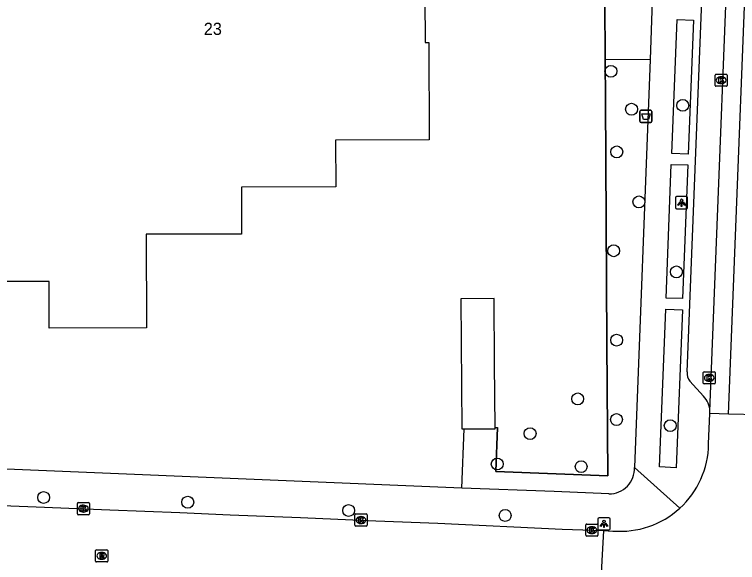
# Model space of a CAD drawing. Extents: x 160732 to 162105, y 387428 to 388479.
# Drawn here: x 161723.1 to 161782.5, y 388003.1 to 388048.2 of the extents above; entities that cross this region are included whole.
import ezdxf

# ---------------------------------------------------------------- set-up
doc = ezdxf.new("R2010")
doc.units = 0
for name, color, linetype in [('IMGEO_Afvalbak', 7, 'Continuous'), ('IMGEO_Boom', 7, 'Continuous'), ('IMGEO_Grasland_overig', 7, 'Continuous'), ('IMGEO_Hek', 7, 'Continuous'), ('IMGEO_Kolk', 7, 'Continuous'), ('IMGEO_Lichtpunt', 7, 'Continuous'), ('IMGEO_Pand', 7, 'Continuous'), ('IMGEO_Pand_nummerreeks', 7, 'Continuous'), ('IMGEO_Rijbaan_lokaal_gesloten', 7, 'Continuous'), ('IMGEO_Rijbaan_lokaal_open', 7, 'Continuous'), ('IMGEO_Rioolput', 7, 'Continuous'), ('IMGEO_Voetpad_open', 7, 'Continuous')]:
    doc.layers.add(name, color=color, linetype=linetype)

msp = doc.modelspace()

# ---------------------------------------------------------------- linework, layer by layer
at = {"layer": 'IMGEO_Afvalbak'}
for p, q in [((161774.481, 388039.39), (161774.481, 388040.19)), ((161774.481, 388040.19), (161774.481, 388039.39)), ((161774.581, 388040.29), (161775.371, 388040.29)), ((161775.371, 388040.29), (161774.581, 388040.29)), ((161775.471, 388040.19), (161775.471, 388039.39)), ((161775.471, 388039.39), (161775.471, 388040.19)), ((161775.371, 388039.29), (161774.581, 388039.29)), ((161774.581, 388039.29), (161775.371, 388039.29))]:
    msp.add_line(p, q, dxfattribs=at)
msp.add_lwpolyline([(161774.624, 388040.004), (161775.328, 388040.004), (161775.179, 388039.534), (161774.773, 388039.534), (161774.624, 388040.004)], dxfattribs=at)
for centre, start, end in [((161774.581, 388040.19), 90, 180), ((161774.581, 388040.19), 90, 180), ((161775.371, 388040.19), 0, 90), ((161775.371, 388040.19), 360, 90), ((161774.581, 388039.39), 180, 270), ((161774.581, 388039.39), 180, 270), ((161775.371, 388039.39), 270, 0), ((161775.371, 388039.39), 270, 0)]:
    msp.add_arc(centre, 0.1, start, end, dxfattribs=at)
at = {"layer": 'IMGEO_Boom'}
for centre in [(161772.096, 388043.498), (161778, 388040.698), (161773.79, 388040.377), (161772.575, 388036.874), (161774.398, 388032.765), (161772.322, 388028.752), (161777.483, 388027.013), (161772.566, 388021.403), (161769.364, 388016.574), (161772.556, 388014.876), (161776.973, 388014.378), (161765.451, 388013.723), (161762.752, 388011.226), (161769.649, 388011.008), (161725.464, 388008.474), (161737.311, 388008.089), (161750.537, 388007.407), (161763.402, 388006.998)]:
    msp.add_circle(centre, 0.489, dxfattribs=at)
at = {"layer": 'IMGEO_Grasland_overig'}
for points in [[(161762.568, 388014.235), (161762.768, 388014.227), (161762.628, 388010.61), (161771.833, 388010.251), (161771.767, 388021.197), (161771.648, 388041.144), (161771.629, 388044.449)], [(161759.843, 388009.253), (161760.031, 388014.109)]]:
    msp.add_lwpolyline(points, dxfattribs=at)
at = {"layer": 'IMGEO_Hek'}
for points in [[(161771.599, 388049.249), (161771.629, 388044.449)], [(161771.629, 388044.449), (161771.648, 388041.144), (161771.767, 388021.197), (161771.833, 388010.251), (161762.628, 388010.61), (161762.768, 388014.227)]]:
    msp.add_lwpolyline(points, dxfattribs=at)
at = {"layer": 'IMGEO_Kolk'}
for p, q in [((161780.656, 388042.338), (161780.656, 388043.19)), ((161780.731, 388043.264), (161781.583, 388043.264)), ((161781.144, 388043.044), (161781.169, 388043.044)), ((161781.657, 388043.19), (161781.657, 388042.338)), ((161781.583, 388042.264), (161780.731, 388042.264)), ((161781.167, 388042.484), (161781.142, 388042.484)), ((161779.677, 388017.883), (161779.677, 388018.735)), ((161779.752, 388018.809), (161780.604, 388018.809)), ((161780.165, 388018.589), (161780.19, 388018.589)), ((161780.678, 388018.735), (161780.678, 388017.883)), ((161780.188, 388018.029), (161780.163, 388018.029)), ((161780.604, 388017.809), (161779.752, 388017.809)), ((161728.236, 388007.134), (161728.236, 388007.986)), ((161728.311, 388008.06), (161729.163, 388008.06)), ((161728.724, 388007.84), (161728.749, 388007.84)), ((161729.237, 388007.986), (161729.237, 388007.134)), ((161728.747, 388007.28), (161728.722, 388007.28)), ((161751.122, 388007.12), (161751.974, 388007.12)), ((161729.163, 388007.06), (161728.311, 388007.06)), ((161751.047, 388006.194), (161751.047, 388007.046)), ((161751.535, 388006.9), (161751.56, 388006.9)), ((161752.048, 388007.046), (161752.048, 388006.194)), ((161751.974, 388006.12), (161751.122, 388006.12)), ((161751.558, 388006.34), (161751.533, 388006.34)), ((161770.028, 388005.366), (161770.028, 388006.218)), ((161770.103, 388006.292), (161770.955, 388006.292)), ((161770.516, 388006.072), (161770.541, 388006.072)), ((161771.029, 388006.218), (161771.029, 388005.366)), ((161770.539, 388005.512), (161770.514, 388005.512)), ((161770.955, 388005.292), (161770.103, 388005.292))]:
    msp.add_line(p, q, dxfattribs=at)
for points in [[(161780.656, 388042.338), (161780.656, 388043.19)], [(161780.731, 388043.264), (161781.583, 388043.264)], [(161780.977, 388042.964), (161781.1, 388042.964), (161781.1, 388042.813), (161781.23, 388042.964), (161781.394, 388042.964), (161781.248, 388042.813), (161781.401, 388042.564), (161781.249, 388042.564), (161781.164, 388042.728), (161781.1, 388042.661), (161781.1, 388042.564), (161780.977, 388042.564), (161780.977, 388042.964)], [(161781.657, 388043.19), (161781.657, 388042.338)], [(161781.583, 388042.264), (161780.731, 388042.264)], [(161779.677, 388017.883), (161779.677, 388018.735)], [(161779.752, 388018.809), (161780.604, 388018.809)], [(161779.998, 388018.509), (161780.121, 388018.509), (161780.121, 388018.358), (161780.251, 388018.509), (161780.415, 388018.509), (161780.269, 388018.358), (161780.422, 388018.109), (161780.27, 388018.109), (161780.185, 388018.273), (161780.121, 388018.206), (161780.121, 388018.109), (161779.998, 388018.109), (161779.998, 388018.509)], [(161780.678, 388018.735), (161780.678, 388017.883)], [(161780.604, 388017.809), (161779.752, 388017.809)], [(161728.236, 388007.134), (161728.236, 388007.986)], [(161728.311, 388008.06), (161729.163, 388008.06)], [(161728.557, 388007.76), (161728.68, 388007.76), (161728.68, 388007.609), (161728.81, 388007.76), (161728.974, 388007.76), (161728.828, 388007.609), (161728.981, 388007.36), (161728.829, 388007.36), (161728.744, 388007.524), (161728.68, 388007.457), (161728.68, 388007.36), (161728.557, 388007.36), (161728.557, 388007.76)], [(161729.237, 388007.986), (161729.237, 388007.134)], [(161751.122, 388007.12), (161751.974, 388007.12)], [(161729.163, 388007.06), (161728.311, 388007.06)], [(161751.047, 388006.194), (161751.047, 388007.046)], [(161751.368, 388006.82), (161751.491, 388006.82), (161751.491, 388006.669), (161751.621, 388006.82), (161751.785, 388006.82), (161751.639, 388006.669), (161751.792, 388006.42), (161751.64, 388006.42), (161751.555, 388006.584), (161751.491, 388006.517), (161751.491, 388006.42), (161751.368, 388006.42), (161751.368, 388006.82)], [(161752.048, 388007.046), (161752.048, 388006.194)], [(161751.974, 388006.12), (161751.122, 388006.12)], [(161770.028, 388005.366), (161770.028, 388006.218)], [(161770.103, 388006.292), (161770.955, 388006.292)], [(161770.349, 388005.992), (161770.472, 388005.992), (161770.472, 388005.841), (161770.602, 388005.992), (161770.766, 388005.992), (161770.62, 388005.841), (161770.773, 388005.592), (161770.621, 388005.592), (161770.536, 388005.756), (161770.472, 388005.689), (161770.472, 388005.592), (161770.349, 388005.592), (161770.349, 388005.992)], [(161771.029, 388006.218), (161771.029, 388005.366)], [(161770.955, 388005.292), (161770.103, 388005.292)]]:
    msp.add_lwpolyline(points, dxfattribs=at)
for centre, start, end in [((161780.733, 388043.188), 91.55205, 178.44795), ((161780.733, 388043.188), 91.55205, 178.44795), ((161781.581, 388043.188), 1.55205, 88.44795), ((161781.581, 388043.188), 1.55205, 88.44795), ((161780.733, 388042.34), 181.55205, 268.44795), ((161780.733, 388042.34), 181.55205, 268.44795), ((161781.581, 388042.34), 271.55205, 358.44795), ((161781.581, 388042.34), 271.55205, 358.44795), ((161779.754, 388018.733), 91.55205, 178.44795), ((161779.754, 388018.733), 91.55205, 178.44795), ((161780.602, 388018.733), 1.55205, 88.44795), ((161780.602, 388018.733), 1.55205, 88.44795), ((161779.754, 388017.885), 181.55205, 268.44795), ((161779.754, 388017.885), 181.55205, 268.44795), ((161780.602, 388017.885), 271.55205, 358.44795), ((161780.602, 388017.885), 271.55205, 358.44795), ((161728.313, 388007.984), 91.55205, 178.44795), ((161728.313, 388007.984), 91.55205, 178.44795), ((161729.161, 388007.984), 1.55205, 88.44795), ((161729.161, 388007.984), 1.55205, 88.44795), ((161728.313, 388007.136), 181.55205, 268.44795), ((161728.313, 388007.136), 181.55205, 268.44795), ((161729.161, 388007.136), 271.55205, 358.44795), ((161729.161, 388007.136), 271.55205, 358.44795), ((161751.124, 388007.044), 91.55205, 178.44795), ((161751.124, 388007.044), 91.55205, 178.44795), ((161751.972, 388007.044), 1.55205, 88.44795), ((161751.972, 388007.044), 1.55205, 88.44795), ((161751.124, 388006.196), 181.55205, 268.44795), ((161751.124, 388006.196), 181.55205, 268.44795), ((161751.972, 388006.196), 271.55205, 358.44795), ((161751.972, 388006.196), 271.55205, 358.44795), ((161770.105, 388006.216), 91.55205, 178.44795), ((161770.105, 388006.216), 91.55205, 178.44795), ((161770.953, 388006.216), 1.55205, 88.44795), ((161770.953, 388006.216), 1.55205, 88.44795), ((161770.105, 388005.368), 181.55205, 268.44795), ((161770.105, 388005.368), 181.55205, 268.44795), ((161770.953, 388005.368), 271.55205, 358.44795), ((161770.953, 388005.368), 271.55205, 358.44795)]:
    msp.add_arc(centre, 0.0765, start, end, dxfattribs=at)
for centre, major_axis, ratio, start_param, end_param in [((161781.143, 388042.764), (-0.387, 0.002), 0.722429, 4.712389, 7.853982), ((161781.168, 388042.764), (-0.39, 0.002), 0.717154, 1.570796, 4.712389), ((161780.164, 388018.309), (-0.387, 0.002), 0.722429, 4.712389, 7.853982), ((161780.189, 388018.309), (-0.39, 0.002), 0.717154, 1.570796, 4.712389), ((161728.723, 388007.56), (-0.387, 0.002), 0.722429, 4.712389, 7.853982), ((161728.748, 388007.56), (-0.39, 0.002), 0.717154, 1.570796, 4.712389), ((161751.534, 388006.62), (-0.387, 0.002), 0.722429, 4.712389, 7.853982), ((161751.559, 388006.62), (-0.39, 0.002), 0.717154, 1.570796, 4.712389), ((161770.515, 388005.792), (-0.387, 0.002), 0.722429, 4.712389, 7.853982), ((161770.54, 388005.792), (-0.39, 0.002), 0.717154, 1.570796, 4.712389)]:
    msp.add_ellipse(centre, major_axis=major_axis, ratio=ratio, start_param=start_param, end_param=end_param, dxfattribs=at)
at = {"layer": 'IMGEO_Lichtpunt'}
for p, q in [((161777.404, 388033.107), (161777.404, 388032.3)), ((161777.404, 388033.107), (161777.404, 388032.3)), ((161778.306, 388033.202), (161777.498, 388033.202)), ((161778.306, 388033.202), (161777.498, 388033.202)), ((161778.4, 388032.3), (161778.4, 388033.107)), ((161778.4, 388032.3), (161778.4, 388033.107)), ((161777.498, 388032.206), (161778.306, 388032.206)), ((161777.498, 388032.206), (161778.306, 388032.206)), ((161771.029, 388006.705), (161771.029, 388005.898)), ((161771.029, 388006.705), (161771.029, 388005.898)), ((161771.931, 388006.8), (161771.123, 388006.8)), ((161771.931, 388006.8), (161771.123, 388006.8)), ((161772.025, 388005.898), (161772.025, 388006.705)), ((161772.025, 388005.898), (161772.025, 388006.705)), ((161771.123, 388005.804), (161771.931, 388005.804)), ((161771.123, 388005.804), (161771.931, 388005.804))]:
    msp.add_line(p, q, dxfattribs=at)
for points in [[(161777.778, 388032.771), (161777.817, 388032.743), (161777.629, 388032.481), (161777.591, 388032.508), (161777.778, 388032.771)], [(161777.88, 388032.723), (161777.927, 388032.723), (161777.927, 388032.401), (161777.88, 388032.401), (161777.88, 388032.723)], [(161777.99, 388032.743), (161778.028, 388032.77), (161778.215, 388032.508), (161778.176, 388032.48), (161777.99, 388032.743)], [(161771.403, 388006.369), (161771.442, 388006.341), (161771.254, 388006.079), (161771.216, 388006.106), (161771.403, 388006.369)], [(161771.505, 388006.321), (161771.552, 388006.321), (161771.552, 388005.999), (161771.505, 388005.999), (161771.505, 388006.321)], [(161771.615, 388006.341), (161771.653, 388006.368), (161771.84, 388006.106), (161771.801, 388006.078), (161771.615, 388006.341)]]:
    msp.add_lwpolyline(points, dxfattribs=at)
for centre in [(161777.903, 388032.905), (161771.528, 388006.503)]:
    msp.add_circle(centre, 0.0994, dxfattribs=at)
for centre, start, end in [((161777.498, 388033.107), 90, 180), ((161777.498, 388033.107), 90, 180), ((161778.306, 388033.107), 0, 90), ((161778.306, 388033.107), 0, 90), ((161777.498, 388032.3), 180, 270), ((161777.498, 388032.3), 180, 270), ((161778.306, 388032.3), 270, 0), ((161778.306, 388032.3), 270, 360), ((161771.123, 388006.705), 90, 180), ((161771.123, 388006.705), 90, 180), ((161771.931, 388006.705), 0, 90), ((161771.931, 388006.705), 0, 90), ((161771.123, 388005.898), 180, 270), ((161771.123, 388005.898), 180, 270), ((161771.931, 388005.898), 270, 0), ((161771.931, 388005.898), 270, 360)]:
    msp.add_arc(centre, 0.0946, start, end, dxfattribs=at)
at = {"layer": 'IMGEO_Pand'}
for points in [[(161745.167, 388065.139), (161757.005, 388065.164), (161757.021, 388057.509), (161760.857, 388057.518), (161760.874, 388049.535), (161756.808, 388049.526), (161756.817, 388045.857), (161757.133, 388045.858), (161757.149, 388037.869), (161749.462, 388037.852), (161749.471, 388034), (161741.726, 388033.983), (161741.735, 388030.12), (161733.896, 388030.103), (161733.913, 388022.409), (161725.923, 388022.392), (161725.914, 388026.235), (161718.519, 388026.22)], [(161762.568, 388014.235), (161762.537, 388019.445), (161762.505, 388024.822), (161759.768, 388024.806), (161759.832, 388014.108), (161760.031, 388014.109)], [(161760.031, 388014.109), (161762.568, 388014.124), (161762.568, 388014.235)]]:
    msp.add_lwpolyline(points, dxfattribs=at)
at = {"layer": 'IMGEO_Rijbaan_lokaal_gesloten'}
for points in [[(161780.233, 388015.556), (161782.224, 388066.272)], [(161781.771, 388015.325), (161783.76, 388066.306)], [(161780.226, 388015.365), (161780.233, 388015.556)], [(161780.129, 388012.872), (161780.226, 388015.365)], [(161781.771, 388015.325), (161780.226, 388015.365)], [(161784.247, 388015.257), (161781.771, 388015.325)], [(161771.481, 388005.759), (161771.111, 387998.783)], [(161771.481, 388005.759), (161772.266, 388005.721)]]:
    msp.add_lwpolyline(points, dxfattribs=at)
for centre, radius, start, end in [((161772.863, 388012.964), 7.267, 312.28398, 359.27496), ((161772.862, 388012.964), 7.268, 265.29817, 312.29084)]:
    msp.add_arc(centre, radius, start, end, dxfattribs=at)
at = {"layer": 'IMGEO_Rijbaan_lokaal_open'}
msp.add_lwpolyline([(161719.977, 388007.911), (161724.842, 388007.712), (161730.898, 388007.464), (161736.667, 388007.228), (161740.81, 388007.059), (161746.577, 388006.823), (161750.869, 388006.647), (161752.785, 388006.567), (161757.87, 388006.355), (161768.081, 388005.879), (161771.481, 388005.759)], dxfattribs=at)
at = {"layer": 'IMGEO_Rioolput'}
for p, q in [((161729.815, 388004.179), (161730.667, 388004.179)), ((161729.74, 388003.253), (161729.74, 388004.105)), ((161730.228, 388003.959), (161730.253, 388003.959)), ((161730.741, 388004.105), (161730.741, 388003.253)), ((161730.667, 388003.179), (161729.815, 388003.179)), ((161730.251, 388003.399), (161730.226, 388003.399))]:
    msp.add_line(p, q, dxfattribs=at)
for points in [[(161729.815, 388004.179), (161730.667, 388004.179)], [(161729.74, 388003.253), (161729.74, 388004.105)], [(161730.329, 388003.877), (161730.077, 388003.879), (161730.077, 388003.479)], [(161730.077, 388003.479), (161730.201, 388003.479), (161730.201, 388003.641), (161730.212, 388003.641)], [(161730.255, 388003.798), (161730.201, 388003.798), (161730.201, 388003.717)], [(161730.201, 388003.717), (161730.253, 388003.717)], [(161730.259, 388003.612), (161730.33, 388003.479), (161730.47, 388003.479), (161730.405, 388003.605)], [(161730.741, 388004.105), (161730.741, 388003.253)], [(161730.667, 388003.179), (161729.815, 388003.179)]]:
    msp.add_lwpolyline(points, dxfattribs=at)
for centre, radius, start, end in [((161729.817, 388004.103), 0.0765, 91.55205, 178.44795), ((161729.817, 388004.103), 0.0765, 91.55205, 178.44795), ((161730.665, 388004.103), 0.0765, 1.55205, 88.44795), ((161730.665, 388004.103), 0.0765, 1.55205, 88.44795), ((161730.211, 388003.588), 0.0533, 26.02933, 88.69889), ((161730.237, 388003.906), 0.19, 274.7715, 282.96867), ((161730.261, 388003.702), 0.0964, 77.00612, 93.18647), ((161730.275, 388003.759), 0.0378, 276.66336, 79.67722), ((161730.328, 388003.767), 0.109, 350.36119, 89.41601), ((161730.326, 388003.767), 0.112, 277.58423, 350.98172), ((161730.31, 388003.552), 0.108, 29.51342, 73.79051), ((161729.817, 388003.255), 0.0765, 181.55205, 268.44795), ((161729.817, 388003.255), 0.0765, 181.55205, 268.44795), ((161730.665, 388003.255), 0.0765, 271.55205, 358.44795), ((161730.665, 388003.255), 0.0765, 271.55205, 358.44795)]:
    msp.add_arc(centre, radius, start, end, dxfattribs=at)
for centre, major_axis, ratio, start_param, end_param in [((161730.227, 388003.679), (-0.387, 0.002), 0.722429, 4.712389, 7.853982), ((161730.252, 388003.679), (-0.39, 0.002), 0.717154, 1.570796, 4.712389)]:
    msp.add_ellipse(centre, major_axis=major_axis, ratio=ratio, start_param=start_param, end_param=end_param, dxfattribs=at)
at = {"layer": 'IMGEO_Voetpad_open'}
for points in [[(161778.369, 388018.789), (161780.122, 388063.209)], [(161771.629, 388044.449), (161771.599, 388049.249)], [(161775.494, 388049.272), (161775.31, 388044.472)], [(161777.533, 388047.749), (161778.871, 388047.701), (161778.459, 388036.688), (161777.11, 388036.733), (161777.533, 388047.749)], [(161775.31, 388044.472), (161771.629, 388044.449)], [(161775.31, 388044.472), (161774.022, 388010.944)], [(161778.405, 388035.801), (161777.98, 388024.814), (161776.648, 388024.862), (161777.055, 388035.83), (161778.405, 388035.801)], [(161777.967, 388023.902), (161777.465, 388010.906), (161776.087, 388010.987), (161776.603, 388023.963), (161777.967, 388023.902)], [(161779.702, 388016.798), (161778.585, 388018.024)], [(161759.843, 388009.253), (161694.156, 388011.979), (161682.499, 388012.463), (161675.874, 388012.804), (161675.381, 388012.829)], [(161777.752, 388007.588), (161774.022, 388010.944)], [(161771.93, 388008.779), (161767.437, 388008.956), (161759.843, 388009.253)]]:
    msp.add_lwpolyline(points, dxfattribs=at)
for centre, radius, start, end in [((161779.363, 388018.657), 1.003, 172.41348, 219.12088), ((161778.442, 388015.525), 1.792, 1.00457, 45.29236), ((161771.986, 388010.819), 2.04, 268.43981, 3.52504)]:
    msp.add_arc(centre, radius, start, end, dxfattribs=at)

# ---------------------------------------------------------------- texts
at = {"layer": 'IMGEO_Pand_nummerreeks'}
msp.add_text('23', height=1, rotation=0.12032, dxfattribs=at).set_placement((161738.631, 388046.486))

doc.saveas('drawing.dxf')
